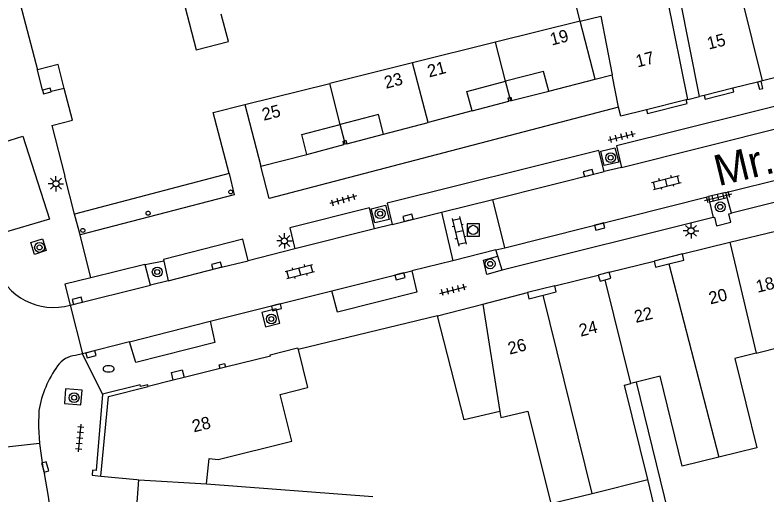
# Model space of a CAD drawing. Extents: x 132998 to 136004, y 396998 to 398512.
# Drawn here: x 133737.1 to 133797.9, y 397413.2 to 397452 of the extents above; entities that cross this region are included whole.
import ezdxf

# ---------------------------------------------------------------- set-up
doc = ezdxf.new("R2010")
doc.units = 0
for name, color, linetype in [('gg-afsc-erfafscheiding', 7, 'Continuous'), ('gg-afsc-muur', 7, 'Continuous'), ('gg-anno-huisnummerreeks BGT', 7, 'Continuous'), ('gg-anno-openbare ruimte label', 7, 'Continuous'), ('gg-bbg-gedigitaliseerde bebouwing', 7, 'Continuous'), ('gg-bbg-gedigitaliseerde bebouwing onder overbouw', 7, 'Continuous'), ('gg-bbg-hoofdgebouw', 7, 'Continuous'), ('gg-bbg-luifel en loopbrug', 7, 'Continuous'), ('gg-bbg-onder overbouw', 7, 'Continuous'), ('gg-bbg-pand overbouw', 7, 'Continuous'), ('gg-bbg-pilaar onder overbouw', 7, 'Continuous'), ('gg-bbg-pilaar pand', 7, 'Continuous'), ('gg-bbg-tussenscheiding', 7, 'Continuous'), ('gg-bbg-tussenscheiding niveau 01', 7, 'Continuous'), ('gg-knt-verharding', 7, 'Continuous'), ('gg-knt-verharding nz', 7, 'Continuous'), ('gt-grn-weggrens', 7, 'Continuous'), ('gt-symb-boom', 7, 'Continuous'), ('gt-symb-brandkraan', 7, 'Continuous'), ('gt-symb-klinker verharding', 7, 'Continuous'), ('gt-symb-kolk', 7, 'Continuous'), ('gt-symb-lichtmast', 7, 'Continuous'), ('gt-symb-rioolschacht', 7, 'Continuous'), ('gt-symb-tegel verharding', 7, 'Continuous')]:
    doc.layers.add(name, color=color, linetype=linetype)

# ---------------------------------------------------------------- blocks, each defined once
blk = doc.blocks.new('gt0-TEG1')
at = {"layer": 'gt-symb-tegel verharding'}
for p, q in [((-1.125, 0), (1.125, 0)), ((-0.9, -0.25), (-0.9, 0.25)), ((-0.45, -0.25), (-0.45, 0.25)), ((0, -0.25), (0, 0.25)), ((0.45, -0.25), (0.45, 0.25)), ((0.9, -0.25), (0.9, 0.25))]:
    blk.add_line(p, q, dxfattribs=at)
blk = doc.blocks.new('gt0-KL1')
at = {"layer": 'gt-symb-klinker verharding'}
for p, q in [((-1.15, 0.3), (1.15, 0.3)), ((-1, -0.3), (-1, 0.3)), ((-0.5, 0.3), (-0.5, 0.45)), ((0, -0.3), (0, 0.3)), ((0.5, 0.3), (0.5, 0.45)), ((1, -0.3), (1, 0.3)), ((-1.15, -0.3), (1.15, -0.3)), ((-0.5, -0.45), (-0.5, -0.3)), ((0.5, -0.45), (0.5, -0.3))]:
    blk.add_line(p, q, dxfattribs=at)
blk = doc.blocks.new('gt0-KOLK')
at = {"layer": 'gt-symb-kolk'}
blk.add_lwpolyline([(0, 0), (0.375, 0), (0.375, 0.4), (-0.375, 0.4), (-0.375, 0), (0, 0)], dxfattribs=at)
blk = doc.blocks.new('gt0-BOOM')
at = {"layer": 'gt-symb-boom'}
for radius in [0.4, 0.2]:
    blk.add_circle((0, 0), radius, dxfattribs=at)
blk = doc.blocks.new('gt0-LMAST')
at = {"layer": 'gt-symb-lichtmast'}
for p, q in [((-0.005, 0.246), (-0.005, 0.621)), ((-0.182, 0.173), (-0.447, 0.438)), ((0.172, 0.173), (0.437, 0.438)), ((-0.255, -0.004), (-0.63, -0.004)), ((-0.182, -0.181), (-0.447, -0.446)), ((-0.005, -0.254), (-0.005, -0.629)), ((0.437, -0.446), (0.172, -0.181)), ((0.245, -0.004), (0.62, -0.004))]:
    blk.add_line(p, q, dxfattribs=at)
blk.add_circle((-0.005, -0.004), 0.25, dxfattribs=at)
blk = doc.blocks.new('gt0-RS')
at = {"layer": 'gt-symb-rioolschacht'}
blk.add_lwpolyline([(-0.5, -0.5), (0.5, -0.5), (0.5, 0.5), (-0.5, 0.5)], close=True, dxfattribs=at)
blk.add_circle((0, 0), 0.375, dxfattribs=at)
blk = doc.blocks.new('gt0-BR')
at = {"layer": 'gt-symb-brandkraan'}
for centre, radius, start, end in [((-0.244, 0), 0.206, 107.56694, 252.43307), ((0.599, -2.664), 3, 106.89205, 107.56694), ((0, -0.691), 0.938, 73.10799, 106.89205), ((-0.599, -2.664), 3, 72.43309, 73.10799), ((0.244, 0), 0.206, 287.56695, 72.43309), ((0.599, 2.664), 3, 252.43307, 253.10797), ((0, 0.691), 0.938, 253.10797, 286.89206), ((-0.599, 2.664), 3, 286.89206, 287.56695)]:
    blk.add_arc(centre, radius, start, end, dxfattribs=at)

msp = doc.modelspace()

# ---------------------------------------------------------------- linework, layer by layer
at = {"layer": 'gg-afsc-erfafscheiding'}
for p, q in [((133784.026, 397446.794), (133785.418, 397447.154)), ((133787.34, 397422.3), (133792.388, 397401.81)), ((133790.064, 397407.22), (133788.288, 397414.426))]:
    msp.add_line(p, q, dxfattribs=at)
at = {"layer": 'gg-afsc-muur'}
msp.add_line((133771.284, 397427.667), (133759.997, 397424.947), dxfattribs=at)
at = {"layer": 'gg-bbg-gedigitaliseerde bebouwing'}
for p, q in [((133774.939, 397428.606), (133776.321, 397419.928)), ((133787.34, 397422.3), (133786.93, 397422.197)), ((133758.543, 397421.313), (133760.763, 397421.867)), ((133783.791, 397413.31), (133788.288, 397414.426)), ((133752.602, 397414.067), (133766.038, 397413.049))]:
    msp.add_line(p, q, dxfattribs=at)
for points in [[(133782.819, 397451.475), (133784.501, 397451.893), (133785.418, 397447.154)], [(133797.056, 397424.646), (133799.07, 397425.146), (133801.181, 397417.587)], [(133797.056, 397424.646), (133795.326, 397424.217), (133797.101, 397416.986), (133794.026, 397416.226)], [(133794.026, 397416.226), (133791.07, 397415.494), (133789.282, 397422.78), (133787.34, 397422.3)], [(133788.288, 397414.426), (133786.406, 397422.066), (133786.93, 397422.197)], [(133752.602, 397414.067), (133752.803, 397416.125), (133753.535, 397416.053), (133759.486, 397417.533), (133758.543, 397421.313)], [(133776.321, 397419.928), (133776.4, 397419.433), (133778.594, 397419.959), (133780.449, 397412.481), (133783.791, 397413.31)]]:
    msp.add_lwpolyline(points, dxfattribs=at)
at = {"layer": 'gg-bbg-gedigitaliseerde bebouwing onder overbouw'}
for p, q in [((133791.519, 397445.144), (133789.894, 397453.309)), ((133792.468, 397445.381), (133790.843, 397453.546))]:
    msp.add_line(p, q, dxfattribs=at)
at = {"layer": 'gg-bbg-hoofdgebouw'}
for p, q in [((133782.819, 397451.475), (133780.84, 397459.145)), ((133736.331, 397457.415), (133738.913, 397447.534)), ((133784.026, 397446.794), (133782.819, 397451.475)), ((133802.475, 397447.886), (133797.566, 397446.658)), ((133785.926, 397444.527), (133785.418, 397447.154)), ((133780.276, 397445.824), (133784.026, 397446.794)), ((133797.169, 397446.559), (133795.18, 397446.06)), ((133797.46, 397446.631), (133797.169, 397446.559)), ((133797.566, 397446.658), (133797.46, 397446.631)), ((133795.18, 397446.06), (133792.852, 397445.477)), ((133792.852, 397445.477), (133792.468, 397445.381)), ((133755.7, 397444.734), (133756.989, 397439.748)), ((133791.397, 397445.113), (133788.196, 397444.312)), ((133791.519, 397445.144), (133791.397, 397445.113)), ((133774.095, 397444.22), (133770.526, 397443.286)), ((133740.073, 397443.049), (133741.135, 397438.948)), ((133766.921, 397442.342), (133770.526, 397443.286)), ((133756.989, 397439.748), (133760.722, 397440.713)), ((133741.928, 397435.884), (133741.135, 397438.948)), ((133794.933, 397433.604), (133798.731, 397434.539)), ((133791.093, 397432.658), (133794.933, 397433.604)), ((133785.168, 397431.18), (133788.798, 397432.081)), ((133780.778, 397430.093), (133784.28, 397430.956)), ((133774.939, 397428.606), (133778.549, 397429.533)), ((133759.997, 397424.947), (133760.763, 397421.867)), ((133757.77, 397424.41), (133754.131, 397423.504)), ((133753.695, 397423.396), (133750.784, 397422.671)), ((133754.131, 397423.504), (133753.695, 397423.396)), ((133749.91, 397422.454), (133747.872, 397421.947)), ((133750.784, 397422.671), (133749.91, 397422.454))]:
    msp.add_line(p, q, dxfattribs=at)
for points in [[(133740.073, 397443.049), (133741.747, 397443.482), (133741.083, 397446.046)], [(133754.424, 397439.162), (133753.129, 397444.095), (133755.7, 397444.734)], [(133788.196, 397444.312), (133786.11, 397443.79), (133785.926, 397444.527)], [(133790.003, 397431.854), (133791.21, 397432.157), (133791.093, 397432.658)], [(133788.798, 397432.081), (133788.921, 397431.583), (133790.003, 397431.854)], [(133784.28, 397430.956), (133784.43, 397430.47), (133784.852, 397430.578)], [(133784.852, 397430.578), (133785.301, 397430.694), (133785.168, 397431.18)], [(133779.816, 397429.33), (133780.887, 397429.596), (133780.778, 397430.093)], [(133778.549, 397429.533), (133778.674, 397429.046), (133779.816, 397429.33)], [(133757.77, 397424.41), (133757.743, 397424.517), (133759.966, 397425.07), (133759.997, 397424.947)], [(133744.04, 397414.71), (133744.67, 397421.15), (133747.872, 397421.947)], [(133744.04, 397414.71), (133746.97, 397414.421), (133747.11, 397414.412)], [(133746.74, 397411.37), (133746.749, 397411.501), (133746.899, 397411.49), (133747.11, 397414.412)]]:
    msp.add_lwpolyline(points, dxfattribs=at)
at = {"layer": 'gg-bbg-luifel en loopbrug'}
msp.add_line((133771.284, 397427.667), (133774.939, 397428.606), dxfattribs=at)
msp.add_lwpolyline([(133776.321, 397419.928), (133773.449, 397419.24), (133771.284, 397427.667)], dxfattribs=at)
at = {"layer": 'gg-bbg-onder overbouw'}
msp.add_line((133754.424, 397439.162), (133741.928, 397435.884), dxfattribs=at)
for points in [[(133748.264, 397462.699), (133751.758, 397449.164), (133754.377, 397449.845), (133753.789, 397452.056)], [(133741.083, 397446.046), (133740.584, 397447.97), (133738.913, 397447.534)], [(133780.276, 397445.824), (133779.858, 397447.424), (133776.79, 397446.623)], [(133774.095, 397444.22), (133773.661, 397445.806), (133776.79, 397446.623)], [(133766.921, 397442.342), (133766.503, 397443.938), (133763.416, 397443.128)], [(133760.722, 397440.713), (133760.313, 397442.315), (133763.416, 397443.128)]]:
    msp.add_lwpolyline(points, dxfattribs=at)
at = {"layer": 'gg-bbg-pand overbouw'}
for p, q in [((133739.336, 397445.913), (133738.913, 397447.534)), ((133741.083, 397446.046), (133740.025, 397445.794)), ((133777.269, 397445.054), (133780.276, 397445.824)), ((133791.519, 397445.144), (133792.468, 397445.381)), ((133774.095, 397444.22), (133777.053, 397445.003)), ((133763.948, 397441.572), (133766.921, 397442.342)), ((133760.722, 397440.713), (133763.712, 397441.509)), ((133742.385, 397434.217), (133741.928, 397435.884))]:
    msp.add_line(p, q, dxfattribs=at)
msp.add_lwpolyline([(133754.424, 397439.162), (133754.844, 397437.443), (133742.385, 397434.217)], dxfattribs=at)
at = {"layer": 'gg-bbg-pilaar onder overbouw'}
for points in [[(133740.025, 397445.794), (133739.959, 397446.064), (133739.336, 397445.913)], [(133777.053, 397445.003), (133776.988, 397445.286), (133777.131, 397445.319)], [(133777.131, 397445.319), (133777.203, 397445.336), (133777.269, 397445.054)], [(133763.712, 397441.509), (133763.639, 397441.786), (133763.748, 397441.815)], [(133763.748, 397441.815), (133763.874, 397441.848), (133763.948, 397441.572)], [(133754.452, 397437.801), (133754.495, 397437.824), (133754.543, 397437.832), (133754.591, 397437.825), (133754.635, 397437.803), (133754.67, 397437.769), (133754.693, 397437.726), (133754.701, 397437.678), (133754.694, 397437.63), (133754.672, 397437.586), (133754.638, 397437.551), (133754.595, 397437.528), (133754.547, 397437.52), (133754.499, 397437.527), (133754.455, 397437.549), (133754.42, 397437.583), (133754.397, 397437.626), (133754.389, 397437.674), (133754.396, 397437.722), (133754.418, 397437.766), (133754.452, 397437.801)], [(133747.707, 397435.975), (133747.722, 397436.025), (133747.751, 397436.069), (133747.792, 397436.101), (133747.841, 397436.119), (133747.894, 397436.121), (133747.944, 397436.106), (133747.988, 397436.077), (133748.02, 397436.036), (133748.038, 397435.987), (133748.04, 397435.934), (133748.025, 397435.884), (133747.996, 397435.84), (133747.955, 397435.808), (133747.906, 397435.79), (133747.853, 397435.788), (133747.803, 397435.803), (133747.759, 397435.832), (133747.727, 397435.873), (133747.709, 397435.922), (133747.707, 397435.975)], [(133742.489, 397434.701), (133742.535, 397434.723), (133742.585, 397434.731), (133742.636, 397434.723), (133742.682, 397434.699), (133742.718, 397434.662), (133742.74, 397434.616), (133742.748, 397434.566), (133742.74, 397434.515), (133742.716, 397434.469), (133742.679, 397434.433), (133742.633, 397434.411), (133742.583, 397434.403), (133742.532, 397434.411), (133742.486, 397434.435), (133742.45, 397434.472), (133742.428, 397434.518), (133742.42, 397434.568), (133742.428, 397434.619), (133742.452, 397434.665), (133742.489, 397434.701)]]:
    msp.add_lwpolyline(points, dxfattribs=at)
at = {"layer": 'gg-bbg-pilaar pand'}
for p, q in [((133777.204, 397445.039), (133777.053, 397445.003)), ((133777.269, 397445.054), (133777.204, 397445.039)), ((133763.948, 397441.572), (133763.819, 397441.537)), ((133763.819, 397441.537), (133763.712, 397441.509))]:
    msp.add_line(p, q, dxfattribs=at)
msp.add_lwpolyline([(133739.336, 397445.913), (133739.409, 397445.61), (133740.033, 397445.761), (133740.025, 397445.794)], dxfattribs=at)
at = {"layer": 'gg-bbg-tussenscheiding'}
for p, q in [((133797.566, 397446.658), (133793.655, 397462.371)), ((133782.819, 397451.475), (133775.967, 397449.772)), ((133775.967, 397449.772), (133769.266, 397448.107)), ((133776.79, 397446.623), (133775.967, 397449.772)), ((133769.266, 397448.107), (133762.578, 397446.443)), ((133770.526, 397443.286), (133769.266, 397448.107)), ((133755.7, 397444.734), (133762.578, 397446.443)), ((133763.416, 397443.128), (133762.578, 397446.443)), ((133794.933, 397433.604), (133797.056, 397424.646)), ((133790.003, 397431.854), (133794.026, 397416.226)), ((133786.93, 397422.197), (133784.852, 397430.578)), ((133783.791, 397413.31), (133779.816, 397429.33)), ((133747.11, 397414.412), (133752.602, 397414.067))]:
    msp.add_line(p, q, dxfattribs=at)
at = {"layer": 'gg-bbg-tussenscheiding niveau 01'}
for p, q in [((133777.131, 397445.319), (133776.79, 397446.623)), ((133777.204, 397445.039), (133777.131, 397445.319)), ((133763.748, 397441.815), (133763.416, 397443.128)), ((133763.819, 397441.537), (133763.748, 397441.815))]:
    msp.add_line(p, q, dxfattribs=at)
at = {"layer": 'gg-knt-verharding'}
for p, q in [((133733.723, 397440.898), (133737.728, 397442.19)), ((133786.169, 397439.657), (133784.766, 397439.319)), ((133794.589, 397437.634), (133793.186, 397437.304)), ((133793.186, 397437.304), (133793.287, 397436.869)), ((133794.701, 397437.223), (133794.589, 397437.634)), ((133776.717, 397433.163), (133775.749, 397437.069)), ((133793.287, 397436.869), (133794.701, 397437.223)), ((133793.287, 397436.869), (133793.582, 397435.601)), ((133795.048, 397435.948), (133794.701, 397437.223)), ((133771.59, 397436.032), (133772.515, 397432.111)), ((133793.582, 397435.601), (133776.502, 397431.342)), ((133793.582, 397435.601), (133793.676, 397435.623)), ((133794.831, 397435.897), (133795.048, 397435.948)), ((133767.61, 397435.039), (133766.194, 397434.687)), ((133759.74, 397433.084), (133755.976, 397432.114)), ((133776.009, 397432.985), (133772.515, 397432.111)), ((133776.162, 397432.475), (133776.009, 397432.985)), ((133776.502, 397431.342), (133776.162, 397432.475)), ((133749.153, 397432.078), (133747.628, 397431.781)), ((133749.153, 397432.078), (133749.494, 397430.498)), ((133772.515, 397432.111), (133769.211, 397431.287)), ((133748.073, 397430.128), (133747.628, 397431.781)), ((133749.494, 397430.498), (133748.073, 397430.128)), ((133752.889, 397427.22), (133762.72, 397429.672)), ((133741.576, 397428.514), (133742.551, 397424.588)), ((133746.362, 397425.559), (133742.551, 397424.588)), ((133742.551, 397424.588), (133741.997, 397424.462)), ((133739.08, 397417.335), (133734.912, 397416.874))]:
    msp.add_line(p, q, dxfattribs=at)
for points in [[(133797.169, 397446.559), (133797.314, 397445.976), (133797.606, 397446.049), (133797.46, 397446.631)], [(133792.852, 397445.477), (133792.925, 397445.187), (133795.253, 397445.769), (133795.18, 397446.06)], [(133802.34, 397443.725), (133801.915, 397445.425), (133785.77, 397441.405), (133786.169, 397439.657)], [(133788.196, 397444.312), (133788.268, 397444.021), (133791.47, 397444.822), (133791.397, 397445.113)], [(133785.926, 397444.527), (133757.674, 397437.142), (133756.989, 397439.748)], [(133737.728, 397442.19), (133739.889, 397435.47), (133735.854, 397434.293)], [(133811.765, 397441.929), (133812.188, 397440.232), (133795.048, 397435.948)], [(133784.766, 397439.319), (133784.331, 397441.037), (133767.206, 397436.761), (133767.61, 397435.039)], [(133784.486, 397440.961), (133785.629, 397441.251), (133785.941, 397440.086), (133784.761, 397439.808), (133784.486, 397440.961)], [(133766.194, 397434.687), (133765.771, 397436.394), (133759.333, 397434.772), (133759.74, 397433.084)], [(133765.92, 397436.319), (133767.069, 397436.611), (133767.375, 397435.449), (133766.2, 397435.17), (133765.92, 397436.319)], [(133793.676, 397435.623), (133793.851, 397434.934), (133795.009, 397435.231), (133794.831, 397435.897)], [(133738.398, 397433.595), (133739.336, 397433.878), (133739.621, 397432.93), (133738.69, 397432.622), (133738.398, 397433.595)], [(133755.976, 397432.114), (133755.524, 397433.846), (133749.124, 397432.212), (133749.153, 397432.078)], [(133776.502, 397431.342), (133775.274, 397430.995), (133775.004, 397432.163), (133776.162, 397432.475)], [(133747.628, 397431.781), (133747.618, 397431.817), (133743.247, 397430.735)], [(133769.211, 397431.287), (133769.603, 397429.585), (133763.186, 397427.968), (133762.72, 397429.672)], [(133743.247, 397430.735), (133741.132, 397430.211), (133741.576, 397428.514)], [(133757.072, 397427.927), (133757.369, 397426.769), (133758.53, 397427.068), (133758.232, 397428.228), (133757.072, 397427.927)], [(133752.889, 397427.22), (133753.281, 397425.5), (133746.867, 397423.886), (133746.362, 397425.559)], [(133753.695, 397423.396), (133753.622, 397423.687), (133754.059, 397423.796), (133754.131, 397423.504)], [(133749.91, 397422.454), (133749.758, 397423.065), (133750.631, 397423.283), (133750.784, 397422.671)], [(133747.872, 397421.947), (133747.836, 397422.092), (133747.254, 397421.948), (133747.218, 397422.093), (133744.19, 397421.34)], [(133741.192, 397421.758), (133741.117, 397420.56), (133742.44, 397420.455), (133742.528, 397421.64), (133741.192, 397421.758)], [(133744.19, 397421.34), (133743.681, 397415.148), (133743.382, 397415.177), (133743.343, 397414.778), (133744.04, 397414.71)], [(133739.028, 397420.018), (133739.007, 397418.676), (133739.08, 397417.335)], [(133739.08, 397417.335), (133739.351, 397415.394), (133739.401, 397415.14), (133739.503, 397414.902)]]:
    msp.add_lwpolyline(points, dxfattribs=at)
for centre, radius, start, end in [((133740.248, 397433.385), 5.049, 200.22033, 285.25273), ((133742.158, 397422.538), 1.931, 94.78192, 146.26693), ((133747.752, 397418.436), 8.866, 144.29797, 169.72132), ((133670.059, 397402.854), 70.482, 1.68418, 9.84276)]:
    msp.add_arc(centre, radius, start, end, dxfattribs=at)
at = {"layer": 'gg-knt-verharding nz'}
for p, q in [((133786.169, 397439.657), (133802.34, 397443.725)), ((133794.589, 397437.634), (133811.765, 397441.929)), ((133775.749, 397437.069), (133784.766, 397439.319)), ((133776.717, 397433.163), (133793.186, 397437.304)), ((133771.59, 397436.032), (133775.749, 397437.069)), ((133767.61, 397435.039), (133771.59, 397436.032)), ((133766.194, 397434.687), (133759.74, 397433.084)), ((133776.009, 397432.985), (133776.717, 397433.163)), ((133762.72, 397429.672), (133769.211, 397431.287)), ((133741.576, 397428.514), (133748.073, 397430.128)), ((133746.362, 397425.559), (133752.889, 397427.22))]:
    msp.add_line(p, q, dxfattribs=at)
msp.add_lwpolyline([(133749.494, 397430.498), (133753.458, 397431.515), (133755.976, 397432.114)], dxfattribs=at)
at = {"layer": 'gt-grn-weggrens'}
for p, q in [((133743.247, 397430.735), (133742.385, 397434.217)), ((133791.093, 397432.658), (133788.798, 397432.081)), ((133785.168, 397431.18), (133784.28, 397430.956)), ((133780.778, 397430.093), (133778.549, 397429.533)), ((133744.19, 397421.34), (133742.551, 397424.588))]:
    msp.add_line(p, q, dxfattribs=at)

# ---------------------------------------------------------------- block references
at = {"layer": 'gt-symb-boom'}
for p in [(133785.288, 397440.442), (133794.151, 397436.467), (133766.637, 397435.919), (133739.093, 397433.19), (133775.538, 397431.863), (133748.612, 397431.205), (133757.84, 397427.406), (133741.883, 397421.042)]:
    msp.add_blockref('gt0-BOOM', p, dxfattribs=at)
at = {"layer": 'gt-symb-brandkraan'}
msp.add_blockref('gt0-BR', (133744.673, 397423.374), dxfattribs=at)
at = {"layer": 'gt-symb-klinker verharding'}
for p, rotation in [((133789.787, 397438.441), 14.244742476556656), ((133773.033, 397434.489), -76.40843956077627), ((133760.139, 397431.239), 14.244742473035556)]:
    msp.add_blockref('gt0-KL1', p, dxfattribs=dict(at, rotation=rotation))
at = {"layer": 'gt-symb-kolk'}
for p, rotation in [((133783.527, 397439.01), 13.952823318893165), ((133768.946, 397435.384), 14.48103437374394), ((133784.353, 397435.074), -165.93596328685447), ((133753.458, 397431.515), 14.411265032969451), ((133768.193, 397431.048), -165.88039706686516), ((133742.2, 397428.678), 14.717311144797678), ((133758.207, 397428.545), -165.69972255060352), ((133743.204, 397424.744), -165.51896562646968), ((133739.351, 397415.394), -74.15691788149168)]:
    msp.add_blockref('gt0-KOLK', p, dxfattribs=dict(at, rotation=rotation))
at = {"layer": 'gt-symb-lichtmast'}
for p in [(133740.418, 397438.338), (133791.792, 397434.534), (133758.9, 397433.721)]:
    msp.add_blockref('gt0-LMAST', p, dxfattribs=at)
at = {"layer": 'gt-symb-rioolschacht'}
msp.add_blockref('gt0-RS', (133774.166, 397434.602), dxfattribs=at)
at = {"layer": 'gt-symb-tegel verharding'}
for p, rotation in [((133786.171, 397442.13), 14.064036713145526), ((133763.642, 397437.046), -164.15691787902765), ((133793.984, 397437.251), 13.243802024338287), ((133772.546, 397429.754), 14.230653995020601), ((133742.341, 397417.772), 84.43197594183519)]:
    msp.add_blockref('gt0-TEG1', p, dxfattribs=dict(at, rotation=rotation))

# ---------------------------------------------------------------- texts
at = {"layer": 'gg-anno-huisnummerreeks BGT'}
for s, rotation, p in [('19', 14.5, (133780.522, 397449.503)), ('15', 14.1, (133793.219, 397449.177)), ('17', 14.1, (133787.453, 397447.733)), ('21', 14.7, (133770.609, 397446.925)), ('23', 14.7, (133767.113, 397446.01)), ('25', 14.5, (133757.227, 397443.424)), ('18', 13.8, (133797.171, 397429.521)), ('20', 13.8, (133793.352, 397428.58)), ('22', 13.9, (133787.325, 397427.079)), ('24', 13.8, (133782.855, 397425.971)), ('26', 14.4, (133777.11, 397424.518)), ('28', 14, (133751.57, 397418.23))]:
    msp.add_text(s, height=1, rotation=rotation, dxfattribs=at).set_placement(p)
at = {"layer": 'gg-anno-openbare ruimte label'}
msp.add_text('Mr. Stormstraat', height=2.5, rotation=13.6, dxfattribs=at).set_placement((133793.999, 397438.13))

doc.saveas('drawing.dxf')
